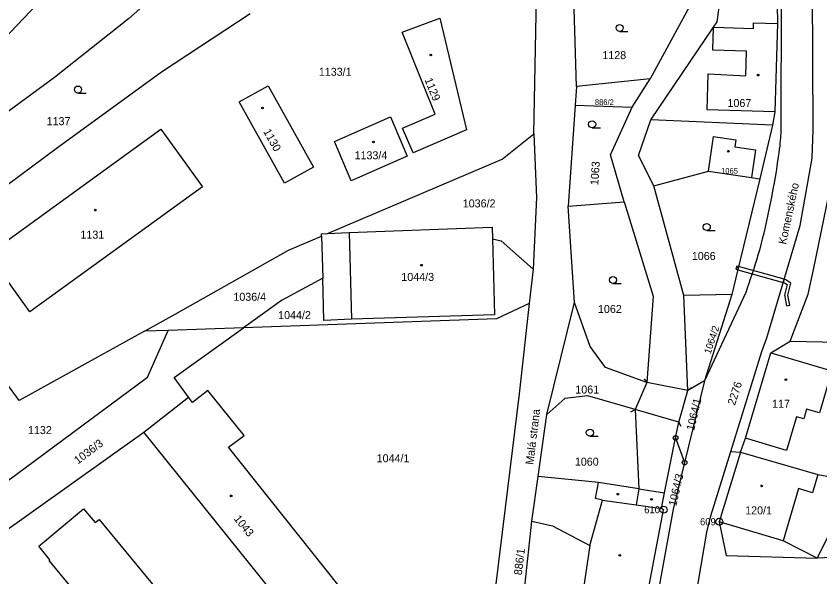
# Model space of a CAD drawing. Extents: x -504988 to -494607, y -1123820 to -1114018.
# Drawn here: x -497686 to -497515.3, y -1119845.4 to -1119726.4 of the extents above; entities that cross this region are included whole.
import ezdxf

# ---------------------------------------------------------------- set-up
doc = ezdxf.new("R2010")
doc.units = 0
for name, color, linetype in [('Hranice parcel', 7, 'Continuous'), ('Parcelní čísla', 7, 'Continuous'), ('Pop  PČ popisy', 7, 'Continuous'), ('Vnitřní kresba', 7, 'Continuous'), ('Věcná břemena k části', 7, 'Continuous'), ('Značky bodu BP', 7, 'Continuous'), ('Značky budov', 7, 'Continuous'), ('Značky kultur', 7, 'Continuous')]:
    doc.layers.add(name, color=color, linetype=linetype)

msp = doc.modelspace()

# ---------------------------------------------------------------- linework, layer by layer
at = {"layer": 'Hranice parcel'}
for p, q in [((-497712.77, -1119756.56), (-497641.39, -1119681.81)), ((-497576.1, -1119751.38), (-497575.21, -1119706.82)), ((-497567.04, -1119741.28), (-497567.57, -1119722.26)), ((-497542.62, -1119723.53), (-497551.37, -1119739.69)), ((-497551.37, -1119739.69), (-497567.04, -1119741.28)), ((-497555.18, -1119745.68), (-497551.37, -1119739.69)), ((-497567.04, -1119741.28), (-497567.31, -1119745.27)), ((-497567.31, -1119745.27), (-497568.79, -1119766.7)), ((-497567.31, -1119745.27), (-497555.18, -1119745.68)), ((-497525.39, -1119749.53), (-497551.21, -1119748.37)), ((-497525.39, -1119749.53), (-497528.12, -1119760.9)), ((-497544.2, -1119785.68), (-497550.61, -1119762.4)), ((-497568.79, -1119766.7), (-497556.91, -1119765.78)), ((-497567.45, -1119787.16), (-497568.79, -1119766.7)), ((-497615.26, -1119772.3), (-497584.92, -1119771.17)), ((-497584.92, -1119771.17), (-497584.85, -1119773.67)), ((-497621.15, -1119773.04), (-497620.9, -1119781.96)), ((-497619.89, -1119772.51), (-497615.26, -1119772.3)), ((-497584.85, -1119773.67), (-497584.39, -1119789.74)), ((-497576.21, -1119780.09), (-497577.03, -1119787.39)), ((-497620.65, -1119790.96), (-497620.9, -1119781.96)), ((-497534.03, -1119785.47), (-497544.2, -1119785.68)), ((-497543.4, -1119805.81), (-497544.2, -1119785.68)), ((-497534.03, -1119785.47), (-497539.82, -1119803.74)), ((-497573.29, -1119810.9), (-497567.45, -1119787.16)), ((-497653.72, -1119793.05), (-497658.71, -1119793.22)), ((-497658.12, -1119802.96), (-497653.72, -1119793.05)), ((-497637.68, -1119792.49), (-497653.72, -1119793.05)), ((-497521.65, -1119795.34), (-497497.1, -1119795.85)), ((-497687.89, -1119825.08), (-497658.12, -1119802.96)), ((-497539.82, -1119803.74), (-497544.06, -1119821.1)), ((-497539.82, -1119803.74), (-497543.4, -1119805.81)), ((-497552.07, -1119804.14), (-497554.57, -1119809.83)), ((-497658.84, -1119814.66), (-497649.41, -1119807.26)), ((-497545.29, -1119812.56), (-497543.4, -1119805.81)), ((-497554.57, -1119809.83), (-497553.78, -1119826.68)), ((-497575.18, -1119824.06), (-497573.29, -1119810.9)), ((-497545.97, -1119815.88), (-497545.29, -1119812.56)), ((-497691.39, -1119837.77), (-497658.84, -1119814.66)), ((-497627.11, -1119854.11), (-497658.84, -1119814.66)), ((-497548.35, -1119827.53), (-497545.97, -1119815.88)), ((-497545.97, -1119815.88), (-497544.06, -1119821.1)), ((-497534.22, -1119818.76), (-497532.19, -1119818.88)), ((-497576.53, -1119833.54), (-497575.18, -1119824.06)), ((-497515.91, -1119841.36), (-497507.81, -1119825.14)), ((-497553.78, -1119826.68), (-497548.35, -1119827.53)), ((-497580.32, -1119869.66), (-497576.53, -1119833.54)), ((-497504.09, -1119840.82), (-497515.91, -1119841.36))]:
    msp.add_line(p, q, dxfattribs=at)
for points in [[(-497534.22, -1119818.76), (-497527.7, -1119797.51), (-497526.57, -1119794.64), (-497519.56, -1119770.79), (-497516.99, -1119756.52), (-497516.74, -1119750.54), (-497517.29, -1119646.04), (-497517.49, -1119635.34), (-497517.68, -1119614.14), (-497518.78, -1119606.17), (-497521.17, -1119596.67), (-497524.36, -1119587.14), (-497528.66, -1119575.06), (-497536.08, -1119553.14), (-497545.22, -1119526.23), (-497548.05, -1119512.85), (-497563.82, -1119472.59), (-497575.6, -1119448.97), (-497587.45, -1119432.22), (-497598.97, -1119413.96), (-497613.75, -1119397.19), (-497616.09, -1119394)], [(-497551.21, -1119748.37), (-497537.93, -1119728.76), (-497537.12, -1119727.56), (-497534.61, -1119709.15)], [(-497524.69, -1119708.69), (-497524.35, -1119727.95), (-497524.92, -1119746.68), (-497525.39, -1119749.53)], [(-497645.86, -1119712.54), (-497662.11, -1119726.99), (-497677.84, -1119739.37), (-497695.02, -1119751.99), (-497710.32, -1119763.52)], [(-497636.29, -1119725.91), (-497655.15, -1119738.3), (-497677.21, -1119754.36), (-497704.31, -1119774.44)], [(-497601.69, -1119755.37), (-497603.93, -1119750.18), (-497597.05, -1119747.22), (-497604.06, -1119729.82), (-497596, -1119726.84), (-497590.36, -1119750.49), (-497601.69, -1119755.37)], [(-497632.49, -1119741.18), (-497622.86, -1119758.42), (-497628.98, -1119761.84), (-497638.62, -1119744.6), (-497632.49, -1119741.18)], [(-497556.91, -1119765.78), (-497559.76, -1119755.84), (-497555.18, -1119745.68)], [(-497618.39, -1119753), (-497606.51, -1119747.76), (-497602.97, -1119756.07), (-497614.87, -1119761.32), (-497618.39, -1119753)], [(-497550.61, -1119762.4), (-497553.86, -1119755.95), (-497551.21, -1119748.37)], [(-497655.26, -1119750.37), (-497646.41, -1119762.61), (-497683.07, -1119789.13), (-497691.92, -1119776.89), (-497655.26, -1119750.37)], [(-497619.89, -1119772.51), (-497582.82, -1119756.73), (-497576.1, -1119751.38)], [(-497576.1, -1119751.38), (-497575.47, -1119764.87), (-497576.21, -1119780.09)], [(-497550.61, -1119762.4), (-497539, -1119759.3), (-497529.85, -1119760.65), (-497528.12, -1119760.9)], [(-497521.65, -1119795.34), (-497517.82, -1119785.36), (-497516.64, -1119779.85), (-497512.87, -1119761.64), (-497512.39, -1119758.68)], [(-497528.12, -1119760.9), (-497533.24, -1119782.22), (-497534.03, -1119785.47)], [(-497556.91, -1119765.78), (-497550.71, -1119785.81), (-497552.07, -1119804.14)], [(-497658.71, -1119793.22), (-497652.2, -1119789.62), (-497628.17, -1119776.03), (-497621.15, -1119773.04)], [(-497621.15, -1119773.04), (-497621.16, -1119772.56), (-497619.89, -1119772.51)], [(-497584.85, -1119773.67), (-497583.02, -1119774.05), (-497576.21, -1119780.09)], [(-497620.9, -1119781.96), (-497629.66, -1119786.74), (-497637.68, -1119792.49)], [(-497577.03, -1119787.39), (-497584.03, -1119790.61), (-497637.68, -1119792.49)], [(-497577.03, -1119787.39), (-497579.18, -1119806.51), (-497585.22, -1119855.48)], [(-497552.07, -1119804.14), (-497560.83, -1119800.93), (-497564.14, -1119796.5), (-497567.45, -1119787.16)], [(-497584.39, -1119789.74), (-497614.75, -1119790.71), (-497620.65, -1119790.96)], [(-497658.71, -1119793.22), (-497685.36, -1119807.97), (-497693.66, -1119796.55)], [(-497649.41, -1119807.26), (-497652.44, -1119803.07), (-497637.68, -1119792.49)], [(-497532.19, -1119818.88), (-497531.11, -1119815.96), (-497525.75, -1119797.8), (-497521.65, -1119795.34)], [(-497623.61, -1119858.34), (-497614.36, -1119851.15), (-497640.89, -1119817.86), (-497637.6, -1119815.33), (-497645.25, -1119805.79), (-497648.54, -1119808.39), (-497649.41, -1119807.26)], [(-497554.57, -1119809.83), (-497564.63, -1119806.97), (-497569.48, -1119807.51), (-497573.29, -1119810.9)], [(-497549.43, -1119903.28), (-497549.99, -1119901.01), (-497544.66, -1119867.07), (-497539.37, -1119835.88), (-497538.51, -1119832.41), (-497534.22, -1119818.76)], [(-497532.19, -1119818.88), (-497536.69, -1119833.66), (-497535.22, -1119840.81), (-497515.91, -1119841.36)], [(-497532.19, -1119818.88), (-497515.78, -1119823.67), (-497507.81, -1119825.14)], [(-497544.06, -1119821.1), (-497546.49, -1119831.02), (-497551.93, -1119861.01)], [(-497553.78, -1119826.68), (-497562.35, -1119825.34), (-497575.18, -1119824.06)], [(-497554.16, -1119860.6), (-497548.54, -1119831.11), (-497548.96, -1119830.88), (-497548.35, -1119827.53)], [(-497648.21, -1119879.16), (-497678.97, -1119841.91), (-497678.8, -1119841.77), (-497681.19, -1119838.87), (-497671.65, -1119830.9), (-497669.21, -1119833.85), (-497668.38, -1119833.16), (-497641.36, -1119865.88), (-497627.11, -1119854.11)], [(-497576.53, -1119833.54), (-497572.14, -1119834.51), (-497564.2, -1119838.67), (-497567.09, -1119858.25), (-497559.08, -1119859.71)]]:
    msp.add_lwpolyline(points, dxfattribs=at)
at = {"layer": 'Vnitřní kresba'}
for p, q in [((-497523.42, -1119645.91), (-497523.6, -1119750.06)), ((-497538.08, -1119733.62), (-497537.93, -1119728.76)), ((-497537.93, -1119728.76), (-497529.46, -1119729)), ((-497529.46, -1119729), (-497529.42, -1119727.79)), ((-497529.42, -1119727.79), (-497524.35, -1119727.95)), ((-497530.9, -1119733.84), (-497538.08, -1119733.62)), ((-497531.06, -1119739.03), (-497530.9, -1119733.84)), ((-497539.26, -1119746.25), (-497539.03, -1119738.63)), ((-497539.03, -1119738.63), (-497531.06, -1119739.03)), ((-497524.92, -1119746.68), (-497539.26, -1119746.25)), ((-497539, -1119759.3), (-497537.92, -1119751.93)), ((-497537.92, -1119751.93), (-497533.17, -1119752.63)), ((-497533.17, -1119752.63), (-497533.39, -1119754.09)), ((-497533.39, -1119754.09), (-497528.98, -1119754.74)), ((-497528.98, -1119754.74), (-497529.85, -1119760.65)), ((-497615.26, -1119772.3), (-497614.75, -1119790.71)), ((-497531.08, -1119785.04), (-497539.82, -1119803.74)), ((-497525.75, -1119797.8), (-497520.91, -1119799.23)), ((-497520.91, -1119799.23), (-497512.79, -1119801.62)), ((-497512.79, -1119801.62), (-497515.43, -1119810.57)), ((-497552.63, -1119803.31), (-497552.07, -1119804.14)), ((-497543.4, -1119805.81), (-497552.07, -1119804.14)), ((-497542.57, -1119805.25), (-497543.4, -1119805.81)), ((-497555.45, -1119810.31), (-497554.57, -1119809.83)), ((-497545.29, -1119812.56), (-497554.57, -1119809.83)), ((-497518.16, -1119809.76), (-497518.77, -1119811.85)), ((-497515.43, -1119810.57), (-497518.16, -1119809.76)), ((-497520.3, -1119811.4), (-497522.41, -1119818.52)), ((-497518.77, -1119811.85), (-497520.3, -1119811.4)), ((-497544.8, -1119813.44), (-497545.29, -1119812.56)), ((-497522.41, -1119818.52), (-497531.11, -1119815.96)), ((-497515.78, -1119823.67), (-497516.91, -1119827.51)), ((-497563.01, -1119828.76), (-497562.35, -1119825.34)), ((-497553.78, -1119826.68), (-497554.33, -1119830.1)), ((-497519.88, -1119826.64), (-497523.11, -1119837.69)), ((-497516.91, -1119827.51), (-497519.88, -1119826.64)), ((-497564.2, -1119838.67), (-497561.48, -1119829.06)), ((-497561.48, -1119829.06), (-497563.01, -1119828.76)), ((-497561.48, -1119829.06), (-497554.33, -1119830.1)), ((-497554.33, -1119830.1), (-497548.96, -1119830.88)), ((-497523.11, -1119837.69), (-497536.69, -1119833.66)), ((-497515.91, -1119841.36), (-497523.11, -1119837.69))]:
    msp.add_line(p, q, dxfattribs=at)
msp.add_lwpolyline([(-497523.6, -1119750.06), (-497523.61, -1119750.46), (-497523.63, -1119750.87), (-497523.65, -1119751.29), (-497523.68, -1119751.74), (-497523.71, -1119752.22), (-497523.75, -1119752.74), (-497523.81, -1119753.31), (-497523.87, -1119753.94), (-497523.96, -1119754.63), (-497524.05, -1119755.39), (-497524.17, -1119756.25), (-497524.31, -1119757.18), (-497524.47, -1119758.21), (-497524.65, -1119759.33), (-497524.85, -1119760.52), (-497525.07, -1119761.77), (-497525.3, -1119763.08), (-497525.55, -1119764.41), (-497525.81, -1119765.76), (-497526.09, -1119767.14), (-497526.37, -1119768.49), (-497526.66, -1119769.84), (-497526.96, -1119771.17), (-497527.26, -1119772.45), (-497527.57, -1119773.68), (-497527.88, -1119774.87), (-497528.19, -1119776.01), (-497528.5, -1119777.11), (-497528.82, -1119778.18), (-497529.14, -1119779.22), (-497529.46, -1119780.22), (-497529.78, -1119781.22), (-497530.11, -1119782.19), (-497530.43, -1119783.14), (-497530.76, -1119784.1), (-497531.08, -1119785.04)], dxfattribs=at)
at = {"layer": 'Věcná břemena k části'}
for points in [[(-497532.59, -1119779.51), (-497532.98, -1119779.4), (-497533.17, -1119780.07), (-497532.75, -1119780.19)], [(-497532.59, -1119779.51), (-497532.75, -1119780.19), (-497523.11, -1119782.87), (-497522.91, -1119782.2)], [(-497522.91, -1119782.2), (-497523.11, -1119782.87), (-497522.87, -1119782.94), (-497522.32, -1119783.34), (-497522.84, -1119785.6), (-497522.4, -1119787.83), (-497521.71, -1119787.7), (-497522.12, -1119785.62), (-497521.54, -1119783.06), (-497522.55, -1119782.3)]]:
    msp.add_lwpolyline(points, close=True, dxfattribs=at)
at = {"layer": 'Značky bodu BP'}
for centre, radius in [((-497545.97, -1119815.88), 0.5), ((-497545.97, -1119815.88), 0.0303), ((-497544.06, -1119821.1), 0.5), ((-497544.06, -1119821.1), 0.0303), ((-497548.54, -1119831.11), 0.75), ((-497548.54, -1119831.11), 0.03), ((-497536.69, -1119833.66), 0.75), ((-497536.69, -1119833.66), 0.03)]:
    msp.add_circle(centre, radius, dxfattribs=at)
at = {"layer": 'Značky budov'}
for centre in [(-497597.95, -1119734.63), (-497528.44, -1119738.9), (-497633.68, -1119745.88), (-497610.12, -1119753.09), (-497534.79, -1119755.04), (-497669.17, -1119767.55), (-497599.93, -1119779.24), (-497522.56, -1119803.52), (-497527.71, -1119826.05), (-497558.22, -1119827.81), (-497640.32, -1119828.17), (-497551.09, -1119828.91), (-497557.82, -1119840.79)]:
    msp.add_circle(centre, 0.175, dxfattribs=at)
at = {"layer": 'Značky kultur'}
for p, q in [((-497557.86, -1119729.64), (-497556.11, -1119729.64)), ((-497672.85, -1119742.72), (-497671.1, -1119742.72)), ((-497563.69, -1119750.09), (-497561.94, -1119750.09)), ((-497539.35, -1119771.88), (-497537.6, -1119771.88)), ((-497559.27, -1119783.12), (-497557.52, -1119783.12)), ((-497564.18, -1119815.52), (-497562.43, -1119815.52))]:
    msp.add_line(p, q, dxfattribs=at)
for centre in [(-497557.86, -1119728.89), (-497672.85, -1119741.97), (-497563.69, -1119749.34), (-497539.35, -1119771.13), (-497559.27, -1119782.37), (-497564.18, -1119814.77)]:
    msp.add_circle(centre, 0.75, dxfattribs=at)

# ---------------------------------------------------------------- texts
at = {"layer": 'Parcelní čísla'}
for s, height, p in [('1128', 1.7, (-497561.52, -1119735.51)), ('1133/1', 1.7, (-497621.72, -1119739.04)), ('886/2', 1.2, (-497563.1, -1119745.25)), ('1067', 1.7, (-497534.96, -1119745.67)), ('1137', 1.7, (-497679.51, -1119749.52)), ('1133/4', 1.7, (-497614.13, -1119756.76)), ('1065', 1.2, (-497536.32, -1119759.82)), ('1036/2', 1.7, (-497591.16, -1119766.97)), ('1131', 1.7, (-497672.33, -1119773.6)), ('1066', 1.7, (-497542.53, -1119778.13)), ('1044/3', 1.7, (-497604.2, -1119782.57)), ('1036/4', 1.7, (-497639.86, -1119786.78)), ('1062', 1.7, (-497562.45, -1119789.37)), ('1044/2', 1.7, (-497630.36, -1119790.66)), ('1061', 1.7, (-497567.26, -1119806.46)), ('117', 1.7, (-497525.48, -1119809.48)), ('1132', 1.7, (-497683.46, -1119815.06)), ('1044/1', 1.7, (-497609.44, -1119821.04)), ('1060', 1.7, (-497567.36, -1119821.77)), ('120/1', 1.7, (-497531.2, -1119832.1))]:
    msp.add_text(s, height=height, dxfattribs=at).set_placement(p)
for s, height, rotation, p in [('1129', 1.7, 292, (-497599.31, -1119739.87)), ('1130', 1.7, 299, (-497633.57, -1119750.86)), ('1063', 1.7, 86, (-497562.4, -1119762.29)), ('1064/2', 1.5, 72, (-497538.55, -1119798.2)), ('2276', 1.7, 72, (-497533.39, -1119809.08)), ('1064/1', 1.7, 77, (-497542.05, -1119814.43)), ('1036/3', 1.7, 37, (-497672.88, -1119821.55)), ('1064/3', 1.7, 77, (-497545.86, -1119830.47)), ('1043', 1.7, 309, (-497639.86, -1119833.08)), ('886/1', 1.7, 83, (-497578.64, -1119845.08))]:
    msp.add_text(s, height=height, rotation=rotation, dxfattribs=at).set_placement(p)
at = {"layer": 'Pop  PČ popisy'}
for s, rotation, p in [('Komenského', 78, (-497522.52, -1119774.93)), ('Malá strana', 83, (-497576.18, -1119821.64))]:
    msp.add_text(s, height=1.7, rotation=rotation, dxfattribs=at).set_placement(p)
at = {"layer": 'Značky bodu BP'}
for s, p in [('610', (-497552.64, -1119831.86)), ('609', (-497540.79, -1119834.41))]:
    msp.add_text(s, height=1.5, dxfattribs=at).set_placement(p)

doc.saveas('drawing.dxf')
